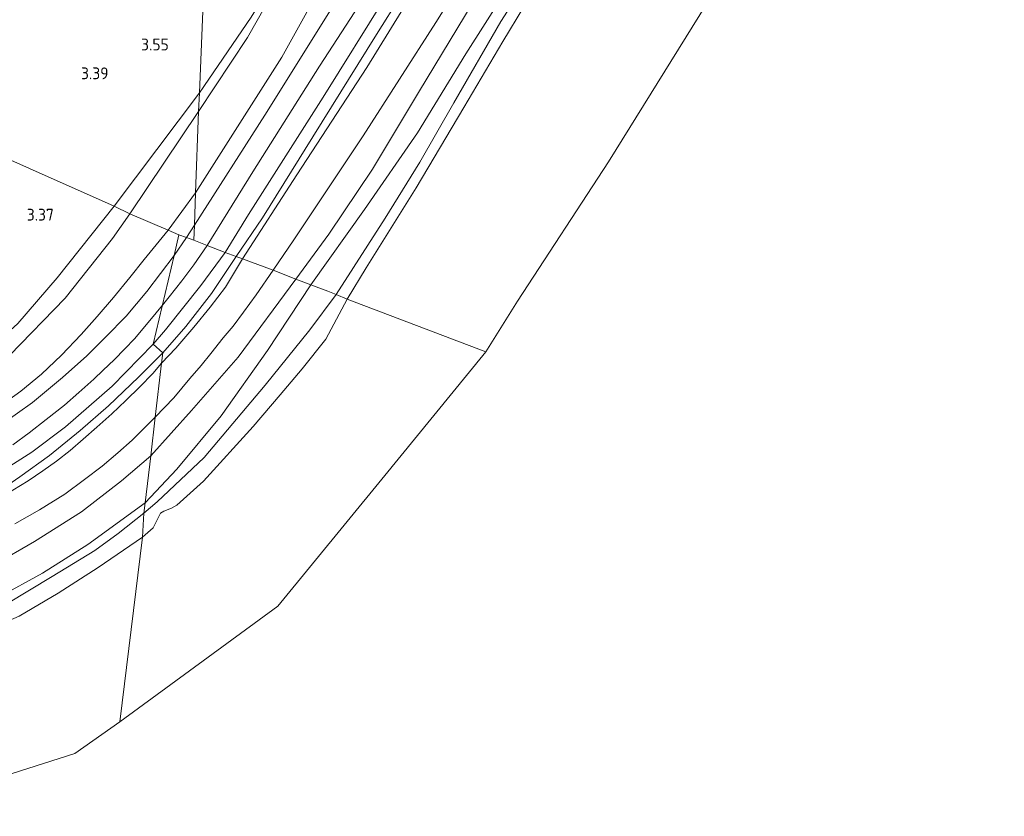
# Model space of a CAD drawing. Extents: x 126429 to 133038, y 413091 to 414846.
# Tile 273 of 304: x 132377 to 132527, y 413229 to 413350. Entities that reach past the tile are written whole.
import ezdxf
from ezdxf.enums import TextEntityAlignment as Align
from ezdxf.lldxf.tags import DXFTag

# ---------------------------------------------------------------- set-up
doc = ezdxf.new("R2010")
doc.units = 0
for name, color, linetype, lineweight in [('B-ME-GR-GRAS-GV', 60, 'Continuous', 13), ('B-ME-GW-TALUD_KRUIN-G', 90, 'Continuous', 18), ('B-ME-GW-TALUD_TEEN-G', 90, 'Continuous', 18), ('B-ME-IE-TERREINAFSCHEIDING_KUNSTMATIG_HEKWERK-G', 20, 'IE-TERREINAFSCHEIDING-KUNSTMATIG', 18), ('B-ME-KG-GRENS_OPNAME-G', 210, 'KG-OPNAME', 18), ('B-ME-OB-OEVERVOORZIENING-G', 7, 'Continuous', 18), ('B-ME-OG-HOOGTEPUNT-S', 7, 'Continuous', 25), ('B-ME-OG-TERREIN-GV', 7, 'Continuous', 18), ('B-ME-OG-WATER_KANAAL-GV', 120, 'Continuous', 18), ('B-ME-VH-VERHARDING_ASFALT-GV', 252, 'Continuous', 18), ('B-ME-WH-WINTERBED-G', 150, 'WH-WINTERBED', 18)]:
    doc.layers.add(name, color=color, linetype=linetype, lineweight=lineweight)
doc.styles.add('NLCS-ISO-ANNOTATIVE-T18', font='NLCS-ISO.ttf', dxfattribs={"height": 1.8})
doc.styles.get("Standard").update_dxf_attribs({"font": 'arial.ttf'})
doc.linetypes.add('IE-TERREINAFSCHEIDING-KUNSTMATIG', pattern='A,4,[82,NLCS.SHX,S=0.75,R=90,X=0,Y=0],4,-2', length=10)
tags = doc.linetypes.add('KG-OPNAME', pattern='A,5.5,-2,["O",Standard,S=1.8,R=0,X=-0.5,Y=-0.9],-2,5.5,-2,[5,NLCS.SHX,S=0.75,R=0,X=0,Y=0],-2', length=19).pattern_tags.tags
tags[6] = DXFTag(74, 10)
tags = doc.linetypes.add('WH-WINTERBED', pattern='A,6,-3.5,["WB",Standard,S=1.8,R=0,X=-1.5,Y=-0.9],-3.5,6,-3.5,6,-3.5,6,-3.5,6,-3.5', length=51).pattern_tags.tags
tags[6] = DXFTag(74, 10)

# ---------------------------------------------------------------- blocks, each defined once
blk = doc.blocks.new('SAL-HOOGTELABEL-SO')
at = {"color": 0, "linetype": 'ByBlock', "lineweight": -2, "style": 'NLCS-ISO-ANNOTATIVE-T18'}
blk.add_attdef('HOOGTE', text='', height=1.8, dxfattribs=at).set_placement((2.79, 0), align=Align.RIGHT)

msp = doc.modelspace()

# ---------------------------------------------------------------- linework, layer by layer
at = {"layer": 'B-ME-GR-GRAS-GV'}
for points in [[(132528.911, 413487.919, 3.096), (132522.407, 413481.132, 3.334), (132515.906, 413472.671, 3.384), (132505.719, 413454.847, 3.204), (132495.219, 413437.671, 3.009), (132484.305, 413420.738, 3.075), (132473.786, 413403.63, 2.85), (132462.719, 413385.595, 2.915), (132451.373, 413367.35, 2.904), (132440.242, 413349.626, 2.766), (132429.211, 413332.393, 2.75), (132418.653, 413316.544, 2.769), (132415.53, 413311.972, 2.804), (132410.875, 413313.662, 5.411), (132419.113, 413326.438, 5.411), (132429.791, 413342.762, 5.261), (132440.198, 413359.774, 5.159), (132456.479, 413385.323, 5.273), (132474.182, 413413.648, 5.273), (132489.462, 413437.403, 5.225), (132504.65, 413461.291, 5.219), (132515.882, 413478.239, 5.402), (132523.048, 413487.971, 5.396), (132531.23, 413496.864, 5.528)], [(132448.147, 413356.341, 2.61), (132437.775, 413339.2, 2.604), (132430.637, 413327.325, 2.574), (132424.002, 413317.441, 2.625), (132418.953, 413310.599, 2.694), (132415.53, 413311.972, 2.804), (132418.653, 413316.544, 2.769), (132429.211, 413332.393, 2.75), (132440.242, 413349.626, 2.766), (132451.373, 413367.35, 2.904)], [(132442.343, 413365.474, 5.378), (132431.227, 413347.776, 5.307), (132421.546, 413332.248, 5.376), (132413.882, 413319.924, 5.385), (132409.893, 413314.034, 5.334), (132408.216, 413314.649, 5.513), (132411.772, 413320.402, 5.513), (132423.148, 413338.239, 5.513), (132432.595, 413353.536, 5.513)], [(132440.198, 413359.774, 5.159), (132429.791, 413342.762, 5.261), (132419.113, 413326.438, 5.411), (132410.875, 413313.662, 5.411), (132409.893, 413314.034, 5.334), (132413.882, 413319.924, 5.385), (132421.546, 413332.248, 5.376), (132431.227, 413347.776, 5.307), (132442.343, 413365.474, 5.378)], [(132425.024, 413352.722, 5.503), (132414.233, 413335.543, 5.503), (132403.524, 413318.773, 5.503), (132403.711, 413323.726, 5.359), (132416.836, 413344.349, 5.277), (132426.488, 413361.707, 5.1)], [(132426.488, 413361.707, 5.1), (132416.836, 413344.349, 5.277), (132403.711, 413323.726, 5.359), (132404.177, 413336.067, 3.68), (132411.615, 413347.327, 3.617), (132416.892, 413356.638, 3.647)], [(132456.873, 413357.324, 0.7), (132450.452, 413346.745, 0.7), (132444.547, 413336.675, 0.7), (132437.26, 413324.486, 0.7), (132429.655, 413312.31, 0.7), (132426.767, 413307.567, 0.7), (132425.094, 413308.274, 0.99), (132432.536, 413319.859, 0.99), (132437.817, 413328.392, 0.99), (132443.013, 413337.423, 1.238), (132450.172, 413349.787, 1.2), (132457.796, 413361.669, 1.188)], [(132454.003, 413359.286, 1.238), (132444.851, 413344.861, 1.263), (132437.467, 413332.847, 1.355), (132429.421, 413321.164, 1.467), (132421.262, 413309.71, 1.592), (132418.953, 413310.599, 2.694), (132424.002, 413317.441, 2.625), (132430.637, 413327.325, 2.574), (132437.775, 413339.2, 2.604), (132448.147, 413356.341, 2.61)], [(132375.392, 413298.965, 3.859), (132383.854, 413307.677, 3.771), (132391.084, 413316.79, 3.696), (132393.725, 413320.499, 3.68), (132399.559, 413318.058, 5.315), (132395.867, 413313.579, 5.457), (132393.686, 413310.815, 5.431), (132391.245, 413307.821, 5.425), (132388.721, 413304.93, 5.409), (132386.28, 413302.147, 5.403), (132383.288, 413299.05, 5.397), (132380.247, 413296.145, 5.409), (132377.143, 413293.529, 5.425), (132373.609, 413291.054, 5.437)], [(132376.643, 413303.818, 4.025), (132382.667, 413310.806, 4.019), (132391.348, 413321.679, 3.656), (132393.725, 413320.499, 3.68), (132391.084, 413316.79, 3.696), (132383.854, 413307.677, 3.771), (132375.392, 413298.965, 3.859)], [(132373.609, 413291.054, 5.437), (132377.143, 413293.529, 5.425), (132380.247, 413296.145, 5.409), (132383.288, 413299.05, 5.397), (132386.28, 413302.147, 5.403), (132388.721, 413304.93, 5.409), (132391.245, 413307.821, 5.425), (132393.686, 413310.815, 5.431), (132395.867, 413313.579, 5.457), (132399.559, 413318.058, 5.315), (132401.156, 413317.35, 5.357), (132400.443, 413314.168, 5.395), (132396.274, 413308.701, 5.532), (132393.166, 413304.976, 5.507), (132390.061, 413301.803, 5.455), (132387.162, 413298.907, 5.417), (132383.446, 413295.63, 5.391), (132378.896, 413291.812, 5.383), (132374.319, 413288.574, 5.471)], [(132372.59, 413280.357, 5.492), (132378.81, 413284.289, 5.505), (132383.936, 413288.153, 5.492), (132391.045, 413294.309, 5.505), (132397.283, 413300.699, 5.467), (132398.711, 413299.383, 5.419), (132395.031, 413295.68, 5.551), (132390.444, 413291.303, 5.547), (132386.138, 413287.575, 5.547), (132381.472, 413283.769, 5.539), (132376.984, 413280.507, 5.553), (132373.941, 413278.448, 5.577)], [(132373.941, 413278.448, 5.577), (132376.984, 413280.507, 5.553), (132381.472, 413283.769, 5.539), (132386.138, 413287.575, 5.547), (132390.444, 413291.303, 5.547), (132395.031, 413295.68, 5.551), (132398.711, 413299.383, 5.419), (132398.53, 413297.83, 5.451), (132397.208, 413296.262, 5.453), (132395.222, 413294.204, 5.455), (132393.117, 413292.135, 5.459), (132390.971, 413290.118, 5.459), (132388.681, 413288.07, 5.463), (132386.63, 413286.277, 5.465), (132384.607, 413284.528, 5.461), (132382.528, 413282.902, 5.451), (132380.464, 413281.416, 5.445), (132378.255, 413279.898, 5.435), (132375.918, 413278.489, 5.427)], [(132375.918, 413278.489, 5.427), (132378.255, 413279.898, 5.435), (132380.464, 413281.416, 5.445), (132382.528, 413282.902, 5.451), (132384.607, 413284.528, 5.461), (132386.63, 413286.277, 5.465), (132388.681, 413288.07, 5.463), (132390.971, 413290.118, 5.459), (132393.117, 413292.135, 5.459), (132395.222, 413294.204, 5.455), (132397.208, 413296.262, 5.453), (132398.53, 413297.83, 5.451), (132397.573, 413289.604, 2.875), (132394.043, 413286.096, 2.907), (132391.907, 413284.172, 2.935), (132389.481, 413282.162, 2.957), (132386.791, 413280.111, 2.995), (132383.826, 413277.902, 3.007), (132379.947, 413275.488, 3.023), (132376.196, 413273.389, 3.019)], [(132376.196, 413273.389, 3.019), (132379.947, 413275.488, 3.023), (132383.826, 413277.902, 3.007), (132386.791, 413280.111, 2.995), (132389.481, 413282.162, 2.957), (132391.907, 413284.172, 2.935), (132394.043, 413286.096, 2.907), (132397.573, 413289.604, 2.875), (132396.893, 413283.707, 2.62), (132392.453, 413279.942, 2.708), (132386.341, 413275.188, 2.758), (132379.198, 413270.707, 2.758), (132373.032, 413267.138, 2.808)], [(132373.032, 413267.138, 2.808), (132379.198, 413270.707, 2.758), (132386.341, 413275.188, 2.758), (132392.453, 413279.942, 2.708), (132396.893, 413283.707, 2.62), (132396.025, 413276.568, 1.048), (132387.313, 413270.24, 1.198), (132380.405, 413265.868, 1.198), (132373.729, 413262.227, 1.211)], [(132373.729, 413262.227, 1.211), (132380.405, 413265.868, 1.198), (132387.313, 413270.24, 1.198), (132396.025, 413276.568, 1.048), (132395.833, 413274.983, 0.965), (132391.932, 413271.91, 1.066), (132388.383, 413269.3, 1.103), (132381.912, 413265.362, 1.091), (132375.003, 413261.214, 1.128)], [(132375.003, 413261.214, 1.128), (132381.912, 413265.362, 1.091), (132388.383, 413269.3, 1.103), (132391.932, 413271.91, 1.066), (132395.833, 413274.983, 0.965), (132395.612, 413271.345, 0.7), (132388.886, 413266.72, 0.7), (132382.827, 413262.833, 0.7), (132376.88, 413259.332, 0.7)]]:
    msp.add_polyline3d(points, dxfattribs=at)
for points in [[(132432.536, 413319.859, 0.99), (132425.094, 413308.274, 0.99), (132423.813, 413308.756, 1.002), (132421.262, 413309.71, 1.592), (132429.421, 413321.164, 1.467), (132437.467, 413332.847, 1.355), (132444.851, 413344.861, 1.263), (132454.003, 413359.286, 1.238), (132462.384, 413372.338, 1.213), (132469.598, 413384.359, 1.25), (132476.363, 413395.279, 1.238), (132487.292, 413411.916, 1.225), (132494.279, 413423.618, 1.2), (132499.716, 413431.732, 1.213), (132494.794, 413422.603, 1.25), (132487.624, 413410.319, 1.225), (132480.93, 413399.775, 1.188), (132471.933, 413384.347, 1.188), (132463.479, 413370.522, 1.138), (132457.796, 413361.669, 1.188), (132450.172, 413349.787, 1.2), (132443.013, 413337.423, 1.238), (132437.817, 413328.392, 0.99)], [(132411.615, 413347.327, 3.617), (132404.177, 413336.067, 3.68), (132404.303, 413338.918, 3.664), (132412.186, 413350.418, 3.598), (132417.04, 413358.45, 3.408), (132420.954, 413364.926, 3.254), (132416.892, 413356.638, 3.647)], [(132404.177, 413336.067, 3.68), (132393.725, 413320.499, 3.68), (132391.348, 413321.679, 3.656), (132404.303, 413338.918, 3.664)], [(132403.711, 413323.726, 5.359), (132399.559, 413318.058, 5.315), (132393.725, 413320.499, 3.68), (132404.177, 413336.067, 3.68)], [(132403.524, 413318.773, 5.503), (132402.355, 413316.907, 5.407), (132401.156, 413317.35, 5.357), (132399.559, 413318.058, 5.315), (132403.711, 413323.726, 5.359)], [(132402.355, 413316.907, 5.407), (132400.443, 413314.168, 5.395), (132401.156, 413317.35, 5.357)], [(132402.25, 413303.408, 5.555), (132398.711, 413299.383, 5.419), (132397.283, 413300.699, 5.467), (132399.151, 413302.879, 5.43), (132404.52, 413309.619, 5.417), (132408.216, 413314.649, 5.513), (132409.893, 413314.034, 5.334), (132406.153, 413308.402, 5.531)], [(132400.408, 413292.515, 2.866), (132397.573, 413289.604, 2.875), (132398.53, 413297.83, 5.451), (132400.704, 413300.104, 5.451), (132403.424, 413303.303, 5.457), (132405.939, 413306.336, 5.463), (132408.269, 413309.39, 5.461), (132410.875, 413313.662, 5.411), (132415.53, 413311.972, 2.804), (132412.955, 413308.183, 2.823), (132410.997, 413305.572, 2.802), (132409.442, 413303.461, 2.872), (132407.91, 413301.664, 2.873), (132406.036, 413299.303, 2.854), (132404.54, 413297.439, 2.856), (132402.841, 413295.459, 2.856)], [(132400.704, 413300.104, 5.451), (132398.53, 413297.83, 5.451), (132398.711, 413299.383, 5.419), (132402.25, 413303.408, 5.555), (132406.153, 413308.402, 5.531), (132409.893, 413314.034, 5.334), (132410.875, 413313.662, 5.411), (132408.269, 413309.39, 5.461), (132405.939, 413306.336, 5.463), (132403.424, 413303.303, 5.457)], [(132403.108, 413290.622, 2.62), (132396.893, 413283.707, 2.62), (132397.573, 413289.604, 2.875), (132400.408, 413292.515, 2.866), (132402.841, 413295.459, 2.856), (132404.54, 413297.439, 2.856), (132406.036, 413299.303, 2.854), (132407.91, 413301.664, 2.873), (132409.442, 413303.461, 2.872), (132410.997, 413305.572, 2.802), (132412.955, 413308.183, 2.823), (132415.53, 413311.972, 2.804), (132418.953, 413310.599, 2.694), (132410.216, 413298.71, 2.473)], [(132400.871, 413281.707, 1.249), (132396.025, 413276.568, 1.048), (132396.893, 413283.707, 2.62), (132403.108, 413290.622, 2.62), (132410.216, 413298.71, 2.473), (132418.953, 413310.599, 2.694), (132421.262, 413309.71, 1.592), (132414.636, 413299.726, 1.417), (132407.605, 413289.807, 1.292)], [(132397.87, 413276.738, 1.04), (132395.833, 413274.983, 0.965), (132396.025, 413276.568, 1.048), (132400.871, 413281.707, 1.249), (132407.605, 413289.807, 1.292), (132414.636, 413299.726, 1.417), (132421.262, 413309.71, 1.592), (132423.813, 413308.756, 1.002), (132425.094, 413308.274, 0.99), (132421.092, 413302.858, 0.99), (132414.303, 413294.462, 1.103), (132405.027, 413283.45, 1.128)], [(132397.27, 413272.778, 0.7), (132395.612, 413271.345, 0.7), (132395.833, 413274.983, 0.965), (132397.87, 413276.738, 1.04), (132405.027, 413283.45, 1.128), (132414.303, 413294.462, 1.103), (132421.092, 413302.858, 0.99), (132425.094, 413308.274, 0.99), (132426.767, 413307.567, 0.7), (132423.538, 413301.481, 0.7), (132419.946, 413296.97, 0.7), (132416.574, 413292.974, 0.7), (132412.457, 413288.168, 0.7), (132404.901, 413279.856, 0.7), (132400.884, 413276.207, 0.7), (132400.055, 413275.758, 0.7), (132398.895, 413275.293, 0.7), (132398.377, 413275.02, 0.7)]]:
    msp.add_polyline3d(points, close=True, dxfattribs=at)
at = {"layer": 'B-ME-GW-TALUD_KRUIN-G'}
for points in [[(132410.875, 413313.662, 5.411), (132419.113, 413326.438, 5.411), (132429.791, 413342.762, 5.261), (132440.198, 413359.774, 5.159), (132456.479, 413385.323, 5.273), (132474.182, 413413.648, 5.273), (132489.462, 413437.403, 5.225), (132504.65, 413461.291, 5.219), (132515.882, 413478.239, 5.402), (132523.048, 413487.971, 5.396), (132531.23, 413496.864, 5.528), (132537.759, 413503.371, 5.687), (132541.678, 413507.08, 5.727), (132546.26, 413510.75, 5.853)], [(132547.741, 413492.72, 2.145), (132539.305, 413490.361, 2.424), (132534.787, 413488.012, 2.682), (132531.447, 413485.739, 2.745), (132526.892, 413480.801, 2.88), (132521.393, 413473.01, 2.91), (132513.354, 413460.847, 2.982), (132505.887, 413449.129, 3.003), (132496.626, 413435.044, 2.889), (132487.676, 413419.392, 2.883), (132479.128, 413405.333, 2.637), (132468.988, 413389.575, 2.487), (132459.206, 413373.299, 2.568), (132448.147, 413356.341, 2.61), (132437.775, 413339.2, 2.604), (132430.637, 413327.325, 2.574), (132424.002, 413317.441, 2.625), (132418.953, 413310.599, 2.694)], [(132424.29, 413456.271, 4.224), (132426.84, 413452.139, 3.756), (132431.53, 413442.532, 3.639), (132437.023, 413430.573, 3.582), (132439.644, 413424.869, 3.555), (132444.309, 413415.827, 3.882), (132446.197, 413410.986, 4.104), (132447.683, 413406.752, 4.701), (132448.501, 413402.723, 5.037), (132447.723, 413399.073, 5.184), (132440.987, 413386.825, 4.995), (132434.923, 413377.198, 5.229), (132426.488, 413361.707, 5.1), (132416.836, 413344.349, 5.277), (132403.711, 413323.726, 5.359)], [(132399.559, 413318.058, 5.315), (132403.711, 413323.726, 5.359)], [(132399.559, 413318.058, 5.315), (132395.867, 413313.579, 5.457), (132393.686, 413310.815, 5.431), (132391.245, 413307.821, 5.425), (132388.721, 413304.93, 5.409), (132386.28, 413302.147, 5.403), (132383.288, 413299.05, 5.397), (132380.247, 413296.145, 5.409), (132377.143, 413293.529, 5.425), (132373.609, 413291.054, 5.437)], [(132410.875, 413313.662, 5.411), (132408.269, 413309.39, 5.461), (132405.939, 413306.336, 5.463), (132403.424, 413303.303, 5.457), (132400.704, 413300.104, 5.451), (132398.53, 413297.83, 5.451)], [(132418.953, 413310.599, 2.694), (132410.216, 413298.71, 2.473), (132403.108, 413290.622, 2.62), (132396.893, 413283.707, 2.62)], [(132344.676, 413266.056, 5.621), (132350.785, 413267.614, 5.657), (132355.807, 413269.104, 5.603), (132359.699, 413270.58, 5.569), (132362.262, 413271.681, 5.519), (132364.438, 413272.475, 5.463), (132366.598, 413273.34, 5.433), (132369.029, 413274.528, 5.419), (132371.13, 413275.706, 5.415), (132373.562, 413277.128, 5.419), (132375.918, 413278.489, 5.427), (132378.255, 413279.898, 5.435), (132380.464, 413281.416, 5.445), (132382.528, 413282.902, 5.451), (132384.607, 413284.528, 5.461), (132386.63, 413286.277, 5.465), (132388.681, 413288.07, 5.463), (132390.971, 413290.118, 5.459), (132393.117, 413292.135, 5.459), (132395.222, 413294.204, 5.455), (132397.208, 413296.262, 5.453), (132398.53, 413297.83, 5.451)], [(132373.032, 413267.138, 2.808), (132379.198, 413270.707, 2.758), (132386.341, 413275.188, 2.758), (132392.453, 413279.942, 2.708), (132396.893, 413283.707, 2.62)]]:
    msp.add_polyline3d(points, dxfattribs=at)
at = {"layer": 'B-ME-GW-TALUD_TEEN-G'}
for points in [[(132415.53, 413311.972, 2.804), (132418.653, 413316.544, 2.769), (132429.211, 413332.393, 2.75), (132440.242, 413349.626, 2.766), (132451.373, 413367.35, 2.904), (132462.719, 413385.595, 2.915), (132473.786, 413403.63, 2.85), (132484.305, 413420.738, 3.075), (132495.219, 413437.671, 3.009), (132505.719, 413454.847, 3.204)], [(132507.349, 413441.235, 0.7), (132499.716, 413431.732, 1.213), (132494.279, 413423.618, 1.2), (132487.292, 413411.916, 1.225), (132476.363, 413395.279, 1.238), (132469.598, 413384.359, 1.25), (132462.384, 413372.338, 1.213), (132454.003, 413359.286, 1.238), (132444.851, 413344.861, 1.263), (132437.467, 413332.847, 1.355), (132429.421, 413321.164, 1.467), (132421.262, 413309.71, 1.592)], [(132420.954, 413364.926, 3.254), (132416.892, 413356.638, 3.647), (132411.615, 413347.327, 3.617), (132404.177, 413336.067, 3.68)], [(132393.725, 413320.499, 3.68), (132404.177, 413336.067, 3.68)], [(132393.725, 413320.499, 3.68), (132391.084, 413316.79, 3.696), (132383.854, 413307.677, 3.771), (132375.392, 413298.965, 3.859), (132368.825, 413293.686, 3.946), (132358.1, 413287.789, 3.984), (132350.133, 413284.157, 4.008), (132341.106, 413280.979, 4.084), (132329.556, 413278.549, 4.159), (132317.742, 413277.093, 4.209), (132300.624, 413274.588, 4.484), (132281.144, 413272.43, 4.471), (132264.624, 413270.744, 4.471), (132261.802, 413271.35, 4.646)], [(132415.53, 413311.972, 2.804), (132412.955, 413308.183, 2.823), (132410.997, 413305.572, 2.802), (132409.442, 413303.461, 2.872), (132407.91, 413301.664, 2.873), (132406.036, 413299.303, 2.854), (132404.54, 413297.439, 2.856), (132402.841, 413295.459, 2.856), (132400.408, 413292.515, 2.866), (132397.573, 413289.604, 2.875)], [(132396.025, 413276.568, 1.048), (132400.871, 413281.707, 1.249), (132407.605, 413289.807, 1.292), (132414.636, 413299.726, 1.417), (132421.262, 413309.71, 1.592)], [(132376.196, 413273.389, 3.019), (132379.947, 413275.488, 3.023), (132383.826, 413277.902, 3.007), (132386.791, 413280.111, 2.995), (132389.481, 413282.162, 2.957), (132391.907, 413284.172, 2.935), (132394.043, 413286.096, 2.907), (132397.573, 413289.604, 2.875)], [(132396.025, 413276.568, 1.048), (132387.313, 413270.24, 1.198), (132380.405, 413265.868, 1.198), (132373.729, 413262.227, 1.211), (132366.011, 413258.74, 1.261), (132355.925, 413255.287, 1.348), (132345.127, 413252.627, 1.294), (132329.3, 413250.231, 1.307), (132308.231, 413247.638, 1.294), (132284.747, 413244.936, 1.244), (132268.432, 413242.724, 1.019), (132266.624, 413241.437, 1.057), (132266.627, 413238.315, 0.819), (132266.718, 413236.895, 0.7)]]:
    msp.add_polyline3d(points, dxfattribs=at)
at = {"layer": 'B-ME-IE-TERREINAFSCHEIDING_KUNSTMATIG_HEKWERK-G'}
for points in [[(132548.972, 413489.345, 1.5), (132541.345, 413485.581, 1.388), (132532.825, 413480.809, 1.313), (132525.944, 413473.637, 1.313), (132522.262, 413468.612, 1.488), (132517.656, 413463.102, 1.463), (132513.365, 413454.766, 1.388), (132511.143, 413450.503, 1.297), (132508.464, 413445.363, 1.188), (132499.716, 413431.732, 1.213), (132494.794, 413422.603, 1.25), (132487.624, 413410.319, 1.225), (132480.93, 413399.775, 1.188), (132471.933, 413384.347, 1.188), (132463.479, 413370.522, 1.138), (132457.796, 413361.669, 1.188), (132450.172, 413349.787, 1.2), (132443.013, 413337.423, 1.238), (132437.817, 413328.392, 0.99), (132432.536, 413319.859, 0.99), (132425.094, 413308.274, 0.99)], [(132409.893, 413314.034, 5.334), (132413.882, 413319.924, 5.385), (132421.546, 413332.248, 5.376), (132431.227, 413347.776, 5.307), (132442.343, 413365.474, 5.378)], [(132420.954, 413364.926, 3.254), (132417.04, 413358.45, 3.408), (132412.186, 413350.418, 3.598), (132404.303, 413338.918, 3.664)], [(132391.348, 413321.679, 3.656), (132404.303, 413338.918, 3.664)], [(132391.348, 413321.679, 3.656), (132382.667, 413310.806, 4.019), (132376.643, 413303.818, 4.025), (132368.486, 413296.429, 4.069), (132364.661, 413294.08, 4.095), (132360.044, 413291.583, 4.109), (132354.252, 413288.84, 4.133), (132345.958, 413285.339, 4.133), (132338.681, 413282.97, 4.189), (132334.009, 413281.824, 4.106), (132329.372, 413280.861, 4.066), (132323.548, 413279.767, 3.974), (132316.894, 413278.789, 4.139), (132306.496, 413277.143, 4.282), (132296.579, 413275.772, 4.307), (132265.356, 413271.992, 4.384), (132261.802, 413271.35, 4.646)], [(132409.893, 413314.034, 5.334), (132406.153, 413308.402, 5.531), (132402.25, 413303.408, 5.555), (132398.711, 413299.383, 5.419)], [(132395.833, 413274.983, 0.965), (132397.87, 413276.738, 1.04), (132405.027, 413283.45, 1.128), (132414.303, 413294.462, 1.103), (132421.092, 413302.858, 0.99), (132425.094, 413308.274, 0.99)], [(132398.711, 413299.383, 5.419), (132395.031, 413295.68, 5.551), (132390.444, 413291.303, 5.547), (132386.138, 413287.575, 5.547), (132381.472, 413283.769, 5.539), (132376.984, 413280.507, 5.553), (132373.941, 413278.448, 5.577), (132370.061, 413276.246, 5.599), (132365.373, 413273.944, 5.647), (132360.785, 413271.914, 5.723), (132355.945, 413269.934, 5.737), (132350.308, 413267.972, 5.691), (132344.676, 413266.056, 5.621)], [(132395.833, 413274.983, 0.965), (132391.932, 413271.91, 1.066), (132388.383, 413269.3, 1.103), (132381.912, 413265.362, 1.091), (132375.003, 413261.214, 1.128), (132369.7, 413258.733, 1.116), (132360.543, 413255.184, 1.103), (132350.584, 413251.741, 0.977), (132344.716, 413250.454, 1.04), (132336.454, 413248.99, 1.015), (132326.121, 413247.56, 1.015), (132319.503, 413246.312, 1.04), (132309.795, 413244.867, 1.027), (132300.958, 413243.667, 0.99), (132293.124, 413243.082, 0.977), (132281.165, 413242.289, 0.977)]]:
    msp.add_polyline3d(points, dxfattribs=at)
at = {"layer": 'B-ME-KG-GRENS_OPNAME-G'}
for points in [[(132447.853, 413299.532, 0.391), (132452.71, 413307.219, 0.391), (132466.55, 413328.419, 0.391), (132482.538, 413354.157, 0.391), (132498.526, 413379.895, 0.391), (132516.176, 413407.747, 0.391), (132533.826, 413435.599, 0.391), (132551.265, 413462.551, 0.391), (132563.674, 413466.204, 0.391), (132581.82, 413475.804, 0.391), (132603.445, 413487.252, 0.391), (132625.069, 413498.7, 0.391), (132646.694, 413510.149, 0.391), (132668.319, 413521.597, 0.391), (132698.971, 413536.2, 0.391), (132729.623, 413550.803, 0.391), (132735.377, 413553.77, 0.242)], [(132392.184, 413243.262, 0.391), (132416.244, 413260.851, 0.391), (132432.048, 413280.191, 0.391), (132447.853, 413299.532, 0.391)], [(132355.432, 413228.903, 0.391), (132385.359, 413238.461, 0.391), (132392.184, 413243.262, 0.391)]]:
    msp.add_polyline3d(points, dxfattribs=at)
at = {"layer": 'B-ME-OB-OEVERVOORZIENING-G'}
for points in [[(132529.088, 413475.955, 0.7), (132526.394, 413472.667, 0.7), (132521.712, 413465.643, 0.7), (132517.568, 413457.238, 0.7), (132514.995, 413452.958, 0.7), (132514.212, 413451.379, 0.7), (132512.349, 413450.034, 0.7), (132511.797, 413449.023, 0.7), (132507.349, 413441.235, 0.7), (132501.254, 413431.895, 0.7), (132494.745, 413419.768, 0.7), (132489.379, 413410.617, 0.7), (132484.946, 413403.376, 0.7), (132479.313, 413393.384, 0.7), (132473.042, 413383.077, 0.7), (132466.599, 413372.657, 0.7), (132461.227, 413364.441, 0.7), (132456.873, 413357.324, 0.7), (132450.452, 413346.745, 0.7), (132444.547, 413336.675, 0.7), (132437.26, 413324.486, 0.7), (132429.655, 413312.31, 0.7), (132426.767, 413307.567, 0.7)], [(132426.767, 413307.567, 0.7), (132423.538, 413301.481, 0.7), (132419.946, 413296.97, 0.7), (132416.574, 413292.974, 0.7), (132412.457, 413288.168, 0.7)], [(132395.612, 413271.345, 0.7), (132397.27, 413272.778, 0.7), (132398.377, 413275.02, 0.7), (132398.895, 413275.293, 0.7), (132400.055, 413275.758, 0.7), (132400.884, 413276.207, 0.7), (132404.901, 413279.856, 0.7), (132412.457, 413288.168, 0.7)], [(132297.623, 413242.411, 0.7), (132313.724, 413244.139, 0.7), (132326.255, 413246.048, 0.7), (132342.43, 413248.448, 0.7), (132353.03, 413250.734, 0.7), (132362.824, 413253.366, 0.7), (132367.572, 413255.355, 0.7), (132370.796, 413256.715, 0.7), (132376.88, 413259.332, 0.7), (132382.827, 413262.833, 0.7), (132388.886, 413266.72, 0.7), (132395.612, 413271.345, 0.7)]]:
    msp.add_polyline3d(points, dxfattribs=at)
at = {"layer": 'B-ME-OG-TERREIN-GV'}
for points in [[(132382.762, 413359.523, 2.978), (132389.169, 413355.152, 2.853), (132405.095, 413358.866, 2.753), (132404.303, 413338.918, 3.664), (132391.348, 413321.679, 3.656), (132327.76, 413349.912, 2.565), (132345.383, 413355.948, 2.561), (132364.727, 413362.531, 2.552), (132385.355, 413369.554, 2.552), (132387.697, 413362.987, 2.552), (132386.133, 413362.275, 2.941), (132383.325, 413360.297, 2.991)], [(132412.186, 413350.418, 3.598), (132404.303, 413338.918, 3.664), (132405.095, 413358.866, 2.753), (132412.717, 413360.82, 2.971), (132417.04, 413358.45, 3.408)]]:
    msp.add_polyline3d(points, close=True, dxfattribs=at)
msp.add_polyline3d([(132327.76, 413349.912, 2.565), (132391.348, 413321.679, 3.656), (132382.667, 413310.806, 4.019), (132376.643, 413303.818, 4.025)], dxfattribs=at)
at = {"layer": 'B-ME-OG-WATER_KANAAL-GV'}
for points in [[(132482.538, 413354.157, 0.391), (132466.55, 413328.419, 0.391), (132452.71, 413307.219, 0.391), (132447.853, 413299.532, 0.391), (132426.767, 413307.567, 0.7), (132429.655, 413312.31, 0.7), (132437.26, 413324.486, 0.7), (132444.547, 413336.675, 0.7), (132450.452, 413346.745, 0.7), (132456.873, 413357.324, 0.7)], [(132376.88, 413259.332, 0.7), (132382.827, 413262.833, 0.7), (132388.886, 413266.72, 0.7), (132395.612, 413271.345, 0.7), (132392.184, 413243.262, 0.391), (132385.359, 413238.461, 0.391), (132355.432, 413228.903, 0.391)]]:
    msp.add_polyline3d(points, dxfattribs=at)
msp.add_polyline3d([(132416.244, 413260.851, 0.391), (132392.184, 413243.262, 0.391), (132395.612, 413271.345, 0.7), (132397.27, 413272.778, 0.7), (132398.377, 413275.02, 0.7), (132398.895, 413275.293, 0.7), (132400.055, 413275.758, 0.7), (132400.884, 413276.207, 0.7), (132404.901, 413279.856, 0.7), (132412.457, 413288.168, 0.7), (132416.574, 413292.974, 0.7), (132419.946, 413296.97, 0.7), (132423.538, 413301.481, 0.7), (132426.767, 413307.567, 0.7), (132447.853, 413299.532, 0.391), (132432.048, 413280.191, 0.391)], close=True, dxfattribs=at)
at = {"layer": 'B-ME-VH-VERHARDING_ASFALT-GV'}
for points in [[(132432.595, 413353.536, 5.513), (132423.148, 413338.239, 5.513), (132411.772, 413320.402, 5.513), (132408.216, 413314.649, 5.513), (132405.477, 413315.708, 5.467), (132403.439, 413316.523, 5.467), (132403.524, 413318.773, 5.503), (132414.233, 413335.543, 5.503), (132425.024, 413352.722, 5.503)], [(132374.319, 413288.574, 5.471), (132378.896, 413291.812, 5.383), (132383.446, 413295.63, 5.391), (132387.162, 413298.907, 5.417), (132390.061, 413301.803, 5.455), (132393.166, 413304.976, 5.507), (132396.274, 413308.701, 5.532), (132400.443, 413314.168, 5.395), (132397.283, 413300.699, 5.467), (132391.045, 413294.309, 5.505), (132383.936, 413288.153, 5.492), (132378.81, 413284.289, 5.505), (132372.59, 413280.357, 5.492)]]:
    msp.add_polyline3d(points, dxfattribs=at)
for points in [[(132403.524, 413318.773, 5.503), (132403.439, 413316.523, 5.467), (132402.355, 413316.907, 5.407)], [(132399.151, 413302.879, 5.43), (132397.283, 413300.699, 5.467), (132400.443, 413314.168, 5.395), (132402.355, 413316.907, 5.407), (132403.439, 413316.523, 5.467), (132405.477, 413315.708, 5.467), (132408.216, 413314.649, 5.513), (132404.52, 413309.619, 5.417)]]:
    msp.add_polyline3d(points, close=True, dxfattribs=at)
at = {"layer": 'B-ME-WH-WINTERBED-G'}
for points in [[(132524.863, 413500.113, 5.95), (132517.759, 413491.667, 5.888), (132507.611, 413478.397, 5.788), (132498.944, 413465.119, 5.763), (132485.496, 413443.405, 5.75), (132468.995, 413417.289, 5.738), (132456.543, 413396.721, 5.588), (132445.397, 413379.664, 5.588), (132439.193, 413369.277, 5.638), (132431.223, 413356.371, 5.638), (132422.551, 413342.961, 5.575), (132412.416, 413326.928, 5.513), (132405.477, 413315.708, 5.467)], [(132398.673, 413306.623, 5.555), (132399.698, 413307.876, 5.555), (132401.622, 413310.318, 5.533), (132403.46, 413312.745, 5.491), (132405.477, 413315.708, 5.467)], [(132398.673, 413306.623, 5.555), (132396.772, 413304.3, 5.555), (132394.427, 413301.53, 5.559), (132392.922, 413300.005, 5.559), (132391.304, 413298.304, 5.559), (132389.629, 413296.728, 5.563), (132388.24, 413295.402, 5.569), (132385.95, 413293.353, 5.579), (132383.745, 413291.435, 5.591), (132380.971, 413289.251, 5.593), (132378.403, 413287.232, 5.595), (132375.925, 413285.392, 5.601)]]:
    msp.add_polyline3d(points, dxfattribs=at)

# ---------------------------------------------------------------- block references
at = {"layer": 'B-ME-OG-HOOGTEPUNT-S'}
for p, values in [((132396.846, 413345.373, 3.549), {'HOOGTE': '3.55'}), ((132387.674, 413340.987, 3.394), {'HOOGTE': '3.39'}), ((132379.36, 413319.49, 3.368), {'HOOGTE': '3.37'})]:
    msp.add_blockref('SAL-HOOGTELABEL-SO', p, dxfattribs=at).add_auto_attribs(values)

doc.saveas('drawing.dxf')
